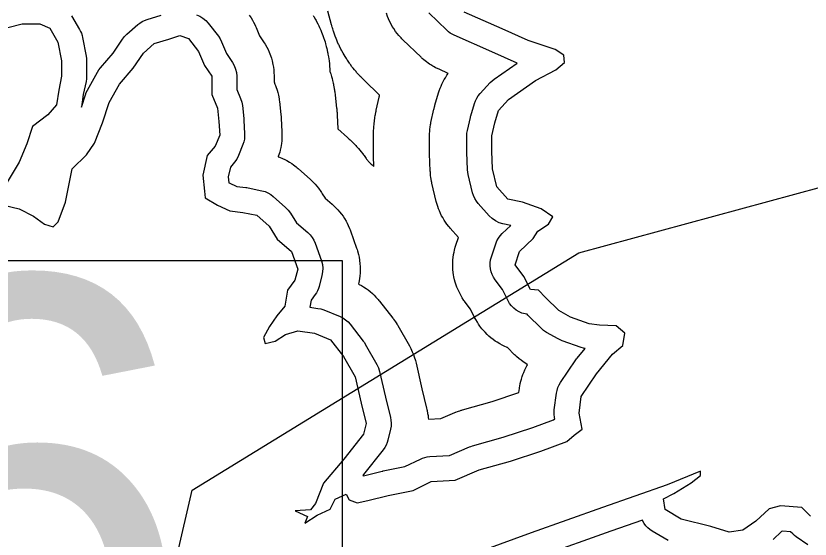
# Model space of a CAD drawing. Extents: x 1950930 to 2061844, y 904556 to 1017002.
# Drawn here: x 1975814 to 1978195, y 992293 to 993861 of the extents above; entities that cross this region are included whole.
import ezdxf

# ---------------------------------------------------------------- set-up
doc = ezdxf.new("R2010")
doc.units = 0
for name, color, linetype in [('Exist Hydrographic Buffer Line', 7, 'Continuous'), ('Exist Hydrographic Lake Shore', 7, 'Continuous'), ('Exist Road Secondary Mileage Hundredths English Label', 7, 'Continuous'), ('Exist Utilities Electrical Transmission Line', 7, 'Continuous')]:
    doc.layers.add(name, color=color, linetype=linetype)

msp = doc.modelspace()

# ---------------------------------------------------------------- linework, layer by layer
at = {"layer": 'Exist Hydrographic Buffer Line'}
for points in [[(1975981.2, 993861.5), (1976005.1, 993820.1), (1976008.1, 993814.6), (1976010.5, 993808.8), (1976012.4, 993802.8), (1976013.9, 993796.7), (1976024.8, 993740), (1976025.8, 993733), (1976026.1, 993725.9), (1976026.1, 993680.1), (1976025.7, 993672.3), (1976024.5, 993664.6), (1976016.2, 993625.4), (1976010.6, 993587.6), (1976022.4, 993624.5), (1976025.1, 993631.5), (1976028.4, 993638.2), (1976058.9, 993692.7), (1976062.9, 993699.1), (1976067.6, 993705.1), (1976105.9, 993749.5), (1976133.8, 993791.4), (1976140, 993799.4), (1976147.1, 993806.5), (1976179.8, 993834.9), (1976186.1, 993839.7), (1976192.8, 993843.9), (1976199.9, 993847.4), (1976207.4, 993850), (1976249.9, 993862.8)], [(1976355.1, 993864.6), (1976365.3, 993860.4), (1976374.7, 993854.7), (1976383.2, 993847.7), (1976390.6, 993839.5), (1976421.1, 993800.2), (1976426.6, 993792.1), (1976431, 993783.3), (1976445.7, 993748.4), (1976463.5, 993721.7), (1976468.9, 993712.1), (1976472.9, 993701.8), (1976475.3, 993691.1), (1976476.1, 993680.1), (1976476.1, 993640.7), (1976487.6, 993613.2), (1976491.1, 993603), (1976493.1, 993592.4), (1976497.4, 993553.2), (1976497.6, 993551), (1976497.8, 993548.8), (1976499.9, 993507.4), (1976499.9, 993499.3), (1976499, 993491.2), (1976497.3, 993483.3), (1976494.7, 993475.6), (1976481.6, 993442.9), (1976476.3, 993432.1), (1976469.2, 993422.3), (1976457.2, 993408.1), (1976450.7, 993378.7), (1976452.3, 993361.3), (1976453.6, 993360.5), (1976476.2, 993349.8), (1976503.1, 993346.9), (1976506.7, 993346.4), (1976510.2, 993345.7), (1976551.6, 993337), (1976561, 993334.4), (1976569.8, 993330.6), (1976578.2, 993325.7), (1976585.8, 993319.8), (1976622.9, 993287.1), (1976630.7, 993279.1), (1976637.2, 993270), (1976654.9, 993241), (1976689.4, 993211.7), (1976696.4, 993204.8), (1976702.5, 993197.1), (1976707.6, 993188.6), (1976711.5, 993179.6), (1976730, 993127.3), (1976732.9, 993116.4), (1976734.2, 993105.2), (1976733.8, 993094), (1976731.8, 993082.9), (1976723.1, 993050.2), (1976721, 993043.8), (1976718.4, 993037.6), (1976715.3, 993031.6), (1976711.6, 993026), (1976699.6, 993009.1), (1976695.7, 992987.8), (1976719.1, 992984.7), (1976728.6, 992982.8), (1976737.8, 992979.8), (1976785.8, 992960.1), (1976794.5, 992955.9), (1976802.6, 992950.5), (1976810, 992944.2), (1976816.4, 992936.9), (1976855.7, 992886.8), (1976858.8, 992882.4), (1976861.7, 992877.8), (1976896.6, 992816.7), (1976901.4, 992806.5), (1976904.7, 992795.8), (1976921.9, 992718.2), (1976936.9, 992658.1), (1976938.5, 992649.4), (1976939.1, 992640.6), (1976938.7, 992631.7), (1976937.2, 992622.9), (1976929.5, 992590.2), (1976927.2, 992582.3), (1976924, 992574.6), (1976920, 992567.4), (1976915.2, 992560.6), (1976856.4, 992486.5), (1976855.7, 992485.5), (1976854.9, 992484.6), (1976854.4, 992484.1), (1976855.9, 992482.7), (1976912.4, 992496.8), (1976913.9, 992497.2), (1976915.5, 992497.5), (1976980.5, 992510.9), (1977026.7, 992533.1), (1977033.4, 992535.9), (1977040.3, 992538.1), (1977047.4, 992539.6), (1977054.6, 992540.4), (1977113.6, 992544), (1977173.7, 992569.4), (1977178.2, 992571.2), (1977182.8, 992572.6), (1977274.7, 992598.3), (1977363.4, 992627.9), (1977426.1, 992650.9), (1977429.4, 992653.8), (1977428.8, 992657.1), (1977427.6, 992668.6), (1977428.2, 992680.2), (1977434.7, 992730.3), (1977436.4, 992738.9), (1977439, 992747.2), (1977442.5, 992755.2), (1977447, 992762.7), (1977492.8, 992830.3), (1977494.7, 992833), (1977496.7, 992835.6), (1977520.5, 992864.8), (1977515.4, 992865.8), (1977508.5, 992867.8), (1977451.9, 992887.4), (1977445.6, 992889.9), (1977439.6, 992893), (1977404.8, 992912.6), (1977396.2, 992918.2), (1977388.5, 992924.9), (1977349.3, 992964.2), (1977346.5, 992967), (1977340.4, 992968), (1977331.2, 992970.6), (1977322.5, 992974.4), (1977314.3, 992979.2), (1977306.8, 992985.1), (1977300.1, 992991.9), (1977294.3, 992999.4), (1977289.5, 993007.7), (1977272.9, 993040.9), (1977250.8, 993070.3), (1977245.8, 993077.9), (1977241.8, 993086), (1977238.8, 993094.5), (1977236.8, 993103.3), (1977235.9, 993112.3), (1977236.1, 993121.3), (1977237.3, 993130.3), (1977239.7, 993139), (1977252.7, 993178.3), (1977256.2, 993186.8), (1977260.6, 993194.8), (1977266, 993202.3), (1977272.3, 993209), (1977297.9, 993233.3), (1977274.3, 993238), (1977262.6, 993241.4), (1977251.6, 993246.6), (1977241.6, 993253.5), (1977232.8, 993262), (1977200.1, 993299), (1977194.5, 993306.2), (1977189.8, 993314.1), (1977186.1, 993322.4), (1977183.4, 993331.1), (1977170.3, 993385.7), (1977169, 993392.8), (1977168.3, 993400), (1977166.2, 993452.4), (1977166.1, 993453.9), (1977166.1, 993455.5), (1977166.1, 993501.3), (1977166.5, 993509.4), (1977167.9, 993517.5), (1977176.6, 993556.8), (1977177.2, 993559.2), (1977177.9, 993561.7), (1977188.8, 993598.7), (1977191.7, 993606.9), (1977195.6, 993614.7), (1977200.3, 993622), (1977205.9, 993628.7), (1977236.4, 993661.5), (1977242, 993666.9), (1977248.1, 993671.6), (1977316.5, 993719.8), (1977241.2, 993753.3), (1977127.9, 993803.4), (1977122.1, 993806.3), (1977116.5, 993809.7), (1977111.2, 993813.6), (1977106.3, 993817.9), (1977051.9, 993870.2)], [(1976513.8, 993863), (1976519.3, 993854.9), (1976523.3, 993848.7), (1976526.8, 993842.2), (1976531.2, 993833.4), (1976532.7, 993830.1), (1976534.2, 993826.7), (1976544.8, 993801.7), (1976556.7, 993783.8), (1976558.9, 993780.3), (1976561, 993776.7), (1976566.4, 993767.2), (1976570.2, 993759.9), (1976573.4, 993752.3), (1976577.4, 993742), (1976580.1, 993734.2), (1976582.2, 993726.3), (1976584.6, 993715.5), (1976586.1, 993707.4), (1976587, 993699.3), (1976587.8, 993688.3), (1976588, 993684.2), (1976588.1, 993680.1), (1976588.1, 993663.3), (1976590.9, 993656.7), (1976592.4, 993652.9), (1976593.7, 993649.1), (1976597.2, 993638.9), (1976599.5, 993631.2), (1976601.2, 993623.3), (1976603.2, 993612.7), (1976603.9, 993608.8), (1976604.4, 993604.8), (1976608.7, 993565.5), (1976608.8, 993564.7), (1976608.9, 993563.9), (1976609.1, 993561.7), (1976609.3, 993560.1), (1976609.4, 993558.5), (1976609.5, 993556.3), (1976609.6, 993555.5), (1976609.6, 993554.7), (1976611.8, 993513.3), (1976611.9, 993510.2), (1976611.9, 993507.2), (1976611.9, 993499.1), (1976611.8, 993493), (1976611.3, 993487), (1976610.4, 993478.9), (1976609.5, 993472.9), (1976608.4, 993467), (1976606.6, 993459.1), (1976605.2, 993453.2), (1976603.4, 993447.4), (1976600.8, 993439.7), (1976600.6, 993439.1), (1976604.7, 993437.5), (1976613.6, 993433.7), (1976620.1, 993430.7), (1976626.5, 993427.3), (1976634.8, 993422.4), (1976640.9, 993418.5), (1976646.8, 993414.3), (1976654.4, 993408.4), (1976657.2, 993406.1), (1976660, 993403.8), (1976697, 993371.1), (1976700.1, 993368.2), (1976703.1, 993365.3), (1976710.9, 993357.3), (1976716.5, 993351), (1976721.6, 993344.4), (1976728.2, 993335.3), (1976730.6, 993331.9), (1976732.8, 993328.3), (1976741.2, 993314.7), (1976761.9, 993297), (1976764.7, 993294.6), (1976767.4, 993292.1), (1976774.5, 993285.2), (1976779.6, 993279.9), (1976784.3, 993274.3), (1976790.4, 993266.5), (1976794.8, 993260.6), (1976798.8, 993254.4), (1976803.8, 993246), (1976807.4, 993239.5), (1976810.5, 993232.9), (1976814.4, 993223.8), (1976815.8, 993220.4), (1976817.1, 993217), (1976835.6, 993164.6), (1976836.9, 993160.6), (1976838.1, 993156.6), (1976841, 993145.7), (1976842.9, 993137.6), (1976844.2, 993129.2), (1976845.5, 993118.1), (1976846.2, 993109.7), (1976846.2, 993101.3), (1976845.8, 993090), (1976845.2, 993081.7), (1976843.9, 993073.3), (1976841.9, 993062.3), (1976841, 993058.2), (1976840.9, 993057.8), (1976843.6, 993056.6), (1976850, 993053.2), (1976856.2, 993049.4), (1976864.3, 993044), (1976870.2, 993039.8), (1976875.8, 993035.3), (1976883.2, 993028.9), (1976888.5, 993024), (1976893.5, 993018.7), (1976900, 993011.5), (1976902.4, 993008.7), (1976904.7, 993005.9), (1976943.9, 992955.8), (1976945.1, 992954.2), (1976946.3, 992952.5), (1976949.5, 992948.1), (1976951.8, 992944.8), (1976954, 992941.4), (1976956.9, 992936.8), (1976957.9, 992935.1), (1976959, 992933.3), (1976993.8, 992872.2), (1976995.8, 992868.6), (1976997.7, 992864.8), (1977002.6, 992854.6), (1977005.9, 992846.9), (1977008.6, 992839), (1977011.9, 992828.2), (1977013, 992824.1), (1977014, 992820.1), (1977030.9, 992744), (1977045.6, 992685.3), (1977046.3, 992682.1), (1977047, 992678.8), (1977048.6, 992670.1), (1977049.6, 992663.5), (1977050.3, 992656.9), (1977050.6, 992652.3), (1977087.6, 992654.6), (1977129.9, 992672.5), (1977131.6, 992673.2), (1977133.2, 992673.9), (1977137.8, 992675.6), (1977141.1, 992676.9), (1977144.6, 992678), (1977149.2, 992679.5), (1977150.9, 992680), (1977152.7, 992680.5), (1977241.9, 992705.4), (1977322, 992732.2), (1977323.7, 992744.8), (1977324.2, 992748), (1977324.7, 992751.2), (1977326.3, 992759.8), (1977327.7, 992766.2), (1977329.5, 992772.4), (1977332.1, 992780.8), (1977334.3, 992786.9), (1977336.7, 992792.9), (1977340.3, 992800.9), (1977343.1, 992806.8), (1977346.3, 992812.5), (1977348.3, 992815.9), (1977346.5, 992816.9), (1977343.3, 992819), (1977334.8, 992824.6), (1977328.5, 992829), (1977322.6, 992833.8), (1977314.9, 992840.5), (1977312, 992843.1), (1977309.3, 992845.8), (1977287.6, 992867.5), (1977286.7, 992867.8), (1977278, 992871.6), (1977271.6, 992874.6), (1977265.3, 992878.1), (1977257.1, 992882.9), (1977251.1, 992886.7), (1977245.4, 992890.9), (1977237.9, 992896.8), (1977232.4, 992901.4), (1977227.2, 992906.2), (1977220.5, 992913), (1977215.7, 992918.2), (1977211.2, 992923.7), (1977205.4, 992931.3), (1977201.2, 992937.1), (1977197.5, 992943.1), (1977192.7, 992951.3), (1977190.9, 992954.4), (1977189.3, 992957.6), (1977177.2, 992981.8), (1977161.2, 993003.2), (1977159.2, 993005.9), (1977157.3, 993008.7), (1977152.3, 993016.2), (1977148.8, 993022), (1977145.6, 993027.9), (1977141.6, 993036), (1977138.7, 993042.2), (1977136.3, 993048.4), (1977133.3, 993057), (1977131.2, 993063.4), (1977129.5, 993069.9), (1977127.5, 993078.7), (1977126.2, 993085.4), (1977125.4, 993092.1), (1977124.5, 993101.1), (1977124, 993107.8), (1977123.9, 993114.5), (1977124.1, 993123.6), (1977124.4, 993130.3), (1977125.2, 993137), (1977126.4, 993146), (1977127.6, 993152.6), (1977129.1, 993159.2), (1977131.5, 993167.9), (1977132.4, 993171.2), (1977133.4, 993174.4), (1977140.9, 993196.8), (1977116.1, 993225), (1977113.9, 993227.5), (1977111.7, 993230.2), (1977106.1, 993237.4), (1977102.1, 993242.9), (1977098.4, 993248.7), (1977093.7, 993256.5), (1977090.4, 993262.4), (1977087.4, 993268.6), (1977083.7, 993276.9), (1977081.2, 993283.2), (1977079, 993289.7), (1977076.3, 993298.4), (1977075.4, 993301.7), (1977074.5, 993305), (1977061.4, 993359.5), (1977060.8, 993362.2), (1977060.3, 993364.8), (1977058.9, 993372), (1977058.1, 993377.3), (1977057.4, 993382.7), (1977056.8, 993390), (1977056.6, 993392.7), (1977056.4, 993395.4), (1977054.3, 993447.7), (1977054.2, 993448.3), (1977054.2, 993448.9), (1977054.2, 993450.4), (1977054.1, 993451.6), (1977054.1, 993452.8), (1977054.1, 993454.3), (1977054.1, 993454.9), (1977054.1, 993455.5), (1977054.1, 993501.3), (1977054.1, 993504.3), (1977054.3, 993507.4), (1977054.7, 993515.6), (1977055.2, 993521.7), (1977056, 993527.7), (1977057.4, 993535.8), (1977057.9, 993538.8), (1977058.5, 993541.8), (1977067.3, 993581.1), (1977067.5, 993582), (1977067.7, 993582.9), (1977068.3, 993585.4), (1977068.7, 993587.2), (1977069.2, 993589), (1977069.9, 993591.4), (1977070.1, 993592.3), (1977070.4, 993593.3), (1977081.3, 993630.3), (1977082.3, 993633.4), (1977083.3, 993636.5), (1977086.3, 993644.7), (1977088.6, 993650.8), (1977091.3, 993656.7), (1977095.2, 993664.5), (1977098.3, 993670.2), (1977101.6, 993675.8), (1977106.4, 993683.1), (1977110.1, 993688.4), (1977110.3, 993688.7), (1977082.6, 993701), (1977080.4, 993702), (1977078.2, 993703), (1977072.3, 993705.9), (1977068, 993708.2), (1977063.8, 993710.6), (1977058.2, 993714), (1977054.1, 993716.7), (1977050.1, 993719.5), (1977044.8, 993723.4), (1977041, 993726.3), (1977037.2, 993729.5), (1977032.3, 993733.8), (1977030.5, 993735.4), (1977028.7, 993737.1), (1976974.3, 993789.4), (1976971.5, 993792.1), (1976968.9, 993794.9), (1976962, 993802.5), (1976957.1, 993808.4), (1976952.5, 993814.6), (1976946.7, 993823.1), (1976942.6, 993829.5), (1976938.9, 993836.3), (1976934.4, 993845.5), (1976931.2, 993852.5), (1976928.5, 993859.6), (1976925.2, 993869.4)], [(1976705.7, 993862), (1976706.5, 993860.7), (1976707.3, 993859.4), (1976712.7, 993849.8), (1976714.2, 993847.1), (1976715.6, 993844.4), (1976719.4, 993837.1), (1976722.2, 993831.5), (1976724.7, 993825.9), (1976727.9, 993818.3), (1976729.1, 993815.5), (1976730.2, 993812.6), (1976734.2, 993802.3), (1976735.3, 993799.5), (1976736.3, 993796.5), (1976739, 993788.8), (1976740.9, 993782.9), (1976742.5, 993777), (1976744.6, 993769), (1976745.4, 993766), (1976746.1, 993763), (1976748.5, 993752.3), (1976749.2, 993749.2), (1976749.7, 993746.2), (1976751.2, 993738.1), (1976752.3, 993732), (1976753.1, 993725.9), (1976754, 993717.7), (1976754.3, 993714.7), (1976754.5, 993711.6), (1976755.3, 993700.6), (1976755.4, 993699.1), (1976755.5, 993697.5), (1976755.7, 993694.7), (1976756.3, 993692.8), (1976757.3, 993689.9), (1976758.2, 993687), (1976760.5, 993679.3), (1976762.1, 993673.5), (1976763.5, 993667.6), (1976765.2, 993659.7), (1976765.9, 993656.8), (1976766.5, 993653.8), (1976768.4, 993643.2), (1976768.7, 993641.7), (1976768.9, 993640.3), (1976769.6, 993636.3), (1976770.1, 993633.3), (1976770.5, 993630.3), (1976771, 993626.3), (1976771.2, 993624.8), (1976771.3, 993623.3), (1976775.7, 993584.1), (1976775.7, 993583.8), (1976775.8, 993583.5), (1976775.9, 993582.6), (1976775.9, 993582), (1976776, 993581.4), (1976776.1, 993580.6), (1976776.1, 993580.3), (1976776.1, 993580), (1976776.3, 993577.9), (1976776.4, 993577.2), (1976776.4, 993576.6), (1976776.6, 993575), (1976776.7, 993573.8), (1976776.8, 993572.6), (1976776.9, 993571), (1976777, 993570.4), (1976777, 993569.7), (1976777.1, 993567.6), (1976777.2, 993567.3), (1976777.2, 993567), (1976777.2, 993566.2), (1976777.3, 993565.5), (1976777.3, 993564.9), (1976777.4, 993564.1), (1976777.4, 993563.8), (1976777.4, 993563.5), (1976779.6, 993522.3), (1976808.2, 993497), (1976809.4, 993496), (1976810.5, 993494.9), (1976813.6, 993492.1), (1976815.9, 993489.9), (1976818.2, 993487.7), (1976821.1, 993484.8), (1976822.3, 993483.7), (1976823.4, 993482.6), (1976831.2, 993474.5), (1976833.4, 993472.3), (1976835.5, 993469.9), (1976841.1, 993463.7), (1976845.2, 993459), (1976849.2, 993454.1), (1976854.3, 993447.5), (1976856.2, 993445), (1976858.1, 993442.5), (1976864.6, 993433.4), (1976865.5, 993432.1), (1976866.4, 993430.8), (1976868.8, 993427.3), (1976869.9, 993425.7), (1976870.8, 993425), (1976871.8, 993424.1), (1976872.9, 993423.2), (1976875.6, 993420.7), (1976877.7, 993418.9), (1976879.7, 993417), (1976882.4, 993414.5), (1976883.4, 993413.6), (1976884.4, 993412.6), (1976887.7, 993409.4), (1976886.4, 993440.7), (1976886.4, 993440.9), (1976886.4, 993441.1), (1976886.4, 993441.7), (1976886.3, 993442.2), (1976886.3, 993442.6), (1976886.3, 993443.2), (1976886.3, 993443.4), (1976886.3, 993443.6), (1976886.2, 993445.2), (1976886.2, 993445.6), (1976886.2, 993446.1), (1976886.2, 993447.2), (1976886.2, 993448.1), (1976886.2, 993449), (1976886.1, 993450.1), (1976886.1, 993450.6), (1976886.1, 993451), (1976886.1, 993452.6), (1976886.1, 993452.8), (1976886.1, 993453), (1976886.1, 993453.6), (1976886.1, 993454), (1976886.1, 993454.5), (1976886.1, 993455), (1976886.1, 993455.3), (1976886.1, 993455.5), (1976886.1, 993501.3), (1976886.1, 993502.4), (1976886.1, 993503.6), (1976886.2, 993506.6), (1976886.2, 993508.9), (1976886.3, 993511.2), (1976886.4, 993514.3), (1976886.5, 993515.4), (1976886.5, 993516.6), (1976887, 993524.7), (1976887.1, 993527), (1976887.3, 993529.3), (1976887.8, 993535.4), (1976888.2, 993540), (1976888.8, 993544.5), (1976889.6, 993550.6), (1976889.9, 993552.9), (1976890.3, 993555.1), (1976891.6, 993563.2), (1976891.8, 993564.3), (1976892, 993565.5), (1976892.6, 993568.5), (1976893, 993570.7), (1976893.4, 993573), (1976894.1, 993576), (1976894.3, 993577.1), (1976894.5, 993578.2), (1976903.3, 993617.5), (1976903.3, 993617.8), (1976903.4, 993618.2), (1976903.6, 993619.1), (1976903.8, 993619.8), (1976903.9, 993620.5), (1976904.2, 993621.4), (1976904.2, 993621.7), (1976904.3, 993622.1), (1976904.6, 993623.4), (1976857.9, 993668.3), (1976856.8, 993669.3), (1976855.8, 993670.3), (1976853.1, 993673), (1976851.1, 993675.1), (1976849.1, 993677.1), (1976846.5, 993679.9), (1976845.5, 993681), (1976844.5, 993682), (1976837.6, 993689.7), (1976835.7, 993691.8), (1976833.8, 993694), (1976828.8, 993699.8), (1976825.2, 993704.3), (1976821.7, 993708.9), (1976817.2, 993715.1), (1976815.5, 993717.4), (1976813.8, 993719.8), (1976808, 993728.2), (1976806.4, 993730.6), (1976804.9, 993733), (1976800.8, 993739.5), (1976797.8, 993744.4), (1976794.9, 993749.4), (1976791.3, 993756.2), (1976789.9, 993758.7), (1976788.6, 993761.3), (1976784, 993770.5), (1976782.8, 993773.1), (1976781.5, 993775.7), (1976778.4, 993782.7), (1976776.1, 993787.9), (1976773.9, 993793.3), (1976771.2, 993800.5), (1976770.2, 993803.2), (1976769.3, 993805.9), (1976766, 993815.6), (1976765.6, 993817), (1976765.1, 993818.4), (1976763.9, 993822), (1976763.1, 993824.8), (1976762.3, 993827.5), (1976761.2, 993831.2), (1976760.9, 993832.6), (1976760.5, 993834), (1976749.6, 993875.4)], [(1977770, 992288.7), (1977722.1, 992317), (1977715.1, 992321.8), (1977708.6, 992327.2), (1977702.8, 992333.4), (1977697.7, 992340.2), (1977693.5, 992347.5), (1977692.2, 992350.3), (1977597.8, 992317.4), (1977384.7, 992241.3)], [(1978188.4, 992276.2), (1978153.6, 992300.2), (1978148.1, 992304.3), (1978143, 992309), (1978136.7, 992315.2), (1978113.4, 992316.9), (1978109.1, 992315.8), (1978084.2, 992292.2)]]:
    msp.add_lwpolyline(points, dxfattribs=at)
at = {"layer": 'Exist Hydrographic Lake Shore'}
for points in [[(1976418.5, 993294.1), (1976455.6, 993276.7), (1976494.8, 993272.3), (1976536.2, 993263.6), (1976573.2, 993230.9), (1976597.2, 993191.6), (1976640.8, 993154.6), (1976659.3, 993102.2), (1976650.6, 993069.5), (1976628.8, 993039), (1976620.1, 992991), (1976596.1, 992962.7), (1976574.3, 992930), (1976556.9, 992897.3), (1976561.2, 992879.8), (1976591.7, 992886.4), (1976622.3, 992906), (1976659.3, 992916.9), (1976709.4, 992910.3), (1976757.4, 992890.7), (1976796.6, 992840.6), (1976831.4, 992779.5), (1976848.9, 992701), (1976864.1, 992640), (1976856.5, 992607.3), (1976797.7, 992533.1), (1976736.7, 992461.2), (1976712.7, 992400.1), (1976697.4, 992380.5), (1976651.7, 992378.3), (1976688.7, 992360.9), (1976680, 992341.2), (1976717, 992365.2), (1976756.3, 992382.7), (1976771.5, 992413.2), (1976804.2, 992428.4), (1976812.9, 992411), (1976836.9, 992402.3), (1976869.6, 992408.8), (1976930.6, 992424.1), (1977004.7, 992439.4), (1977059.1, 992465.5), (1977131.1, 992469.9), (1977203, 992500.4), (1977296.7, 992526.6), (1977388.2, 992557.1), (1977465.5, 992585.4), (1977487.3, 992605.1), (1977511.3, 992622.5), (1977502.6, 992670.5), (1977509.1, 992720.6), (1977554.9, 992788.2), (1977602.8, 992847.1), (1977633.3, 992873.3), (1977639.9, 992910.3), (1977613.7, 992932.2), (1977563.6, 992934.3), (1977533.1, 992938.7), (1977476.4, 992958.3), (1977441.6, 992977.9), (1977402.3, 993017.2), (1977380.6, 993039), (1977356.6, 993041.2), (1977337, 993080.4), (1977310.8, 993115.3), (1977323.9, 993154.6), (1977365.3, 993193.8), (1977378.4, 993215.6), (1977411.1, 993237.4), (1977424.1, 993259.2), (1977389.3, 993283.2), (1977332.6, 993302.8), (1977289, 993311.6), (1977256.4, 993348.6), (1977243.3, 993403.1), (1977241.1, 993455.5), (1977241.1, 993501.3), (1977249.8, 993540.5), (1977260.7, 993577.6), (1977291.2, 993610.3), (1977371.8, 993667), (1977432.9, 993699.7), (1977459, 993721.5), (1977456.8, 993743.3), (1977430.7, 993760.8), (1977350, 993786.9), (1977271.6, 993821.8), (1977158.3, 993872)], [(1975789.9, 993826.2), (1975833.4, 993837.1), (1975885.7, 993837.1), (1975916.3, 993824), (1975940.2, 993782.6), (1975951.1, 993725.9), (1975951.1, 993680.1), (1975942.4, 993638.6), (1975935.9, 993595), (1975909.7, 993564.5), (1975864, 993529.6), (1975846.5, 993477.3), (1975823.6, 993422.8), (1975760.5, 993318.1)], [(1975777.9, 993294.1), (1975823.6, 993283.2), (1975867.2, 993261.4), (1975899.9, 993237.4), (1975926.1, 993228.7), (1975941.3, 993244), (1975963.1, 993302.8), (1975982.7, 993403.1), (1976026.3, 993444.6), (1976050.3, 993479.5), (1976074.2, 993540.5), (1976093.8, 993601.6), (1976124.3, 993656.1), (1976165.7, 993704.1), (1976196.3, 993749.8), (1976228.9, 993778.2), (1976272.5, 993791.3), (1976305.2, 993802.2), (1976331.4, 993793.5), (1976361.9, 993754.2), (1976379.3, 993712.8), (1976401.1, 993680.1), (1976401.1, 993625.6), (1976418.5, 993584.1), (1976422.9, 993544.9), (1976425.1, 993503.4), (1976412, 993470.7), (1976388, 993442.4), (1976374.9, 993383.5), (1976379.3, 993335.5), (1976381.5, 993315.9), (1976418.5, 993294.1)], [(1978196.1, 992362), (1978169.9, 992388.1), (1978106.7, 992392.5), (1978071.9, 992383.8), (1978032.6, 992346.7), (1977993.4, 992320.5), (1977952, 992314), (1977897.5, 992331.4), (1977808.2, 992353.2), (1977760.3, 992381.6), (1977755.9, 992414.3), (1977786.4, 992429.6), (1977838.7, 992462.3), (1977867, 992484.1), (1977867, 992497.2), (1977766.8, 992455.7), (1977572.9, 992388.1), (1977359.3, 992311.8), (1977017.2, 992187.5)]]:
    msp.add_lwpolyline(points, dxfattribs=at)
at = {"layer": 'Exist Road Secondary Mileage Hundredths English Label'}
msp.add_lwpolyline([(1974216, 993127.8), (1976792.6, 993127.8), (1976792.6, 991598.5), (1974216, 991598.5)], close=True, dxfattribs=at)
at = {"layer": 'Exist Utilities Electrical Transmission Line'}
msp.add_lwpolyline([(1976149.9, 991606.2), (1976342.5, 992439.5), (1977501.8, 993151.1), (1978635.2, 993458.5)], dxfattribs=at)

# ---------------------------------------------------------------- texts
at = {"layer": 'Exist Road Secondary Mileage Hundredths English Label'}
msp.add_text('16', height=1400, dxfattribs=at).set_placement((1974266.2, 991677.6))

doc.saveas('drawing.dxf')
